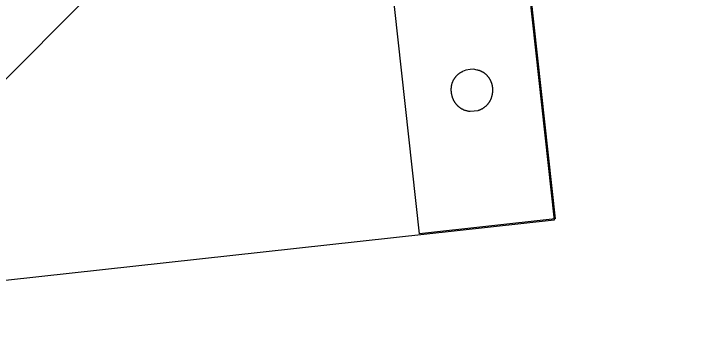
# Model space of a CAD drawing. Extents: x -438233 to -437334, y -1133133 to -1132623.
# Drawn here: x -438120.6425 to -438120.4461, y -1132967.3599 to -1132967.267 of the extents above; entities that cross this region are included whole.
import ezdxf

# ---------------------------------------------------------------- set-up
doc = ezdxf.new("R2010")
doc.units = 0
for name, color, linetype in [('MOBILIÁŘ', 7, 'Continuous'), ('Vrstva 1', 7, 'Continuous'), ('Vrstva 40', 7, 'Continuous'), ('Vrstva 50', 7, 'Continuous')]:
    doc.layers.add(name, color=color, linetype=linetype)

# ---------------------------------------------------------------- blocks, each defined once
blk = doc.blocks.new('A$C78B247C6')
at = {"layer": 'Vrstva 1'}
for points in [[(0, 0), (-2586.6, 0), (-2586.6, 2589.7), (0, 2589.7), (0, 0)], [(-385, 2589.7), (3.1, 2589.7), (3.1, 3.2), (-385, 3.2), (-385, 2589.7)], [(-190.9, 451.8), (-203.6, 451.8), (-213.2, 448.5), (-214.5, 448.1), (-215.8, 447.6), (-217.1, 447.1), (-218.3, 446.6), (-219.6, 446), (-220.8, 445.5), (-222, 444.9), (-223.1, 444.3), (-224.2, 443.6), (-225.4, 443), (-226.4, 442.3), (-227.5, 441.6), (-228.6, 440.9), (-229.6, 440.2), (-230.6, 439.4), (-231.5, 438.7), (-232.5, 437.9), (-233.4, 437.1), (-234.3, 436.2), (-235.2, 435.4), (-236, 434.5), (-236.9, 433.7), (-237.7, 432.8), (-238.5, 431.9), (-239.2, 431), (-240, 430), (-240.7, 429.1), (-241.4, 428.2), (-242.1, 427.2), (-242.7, 426.2), (-243.4, 425.2), (-244, 424.2), (-244.5, 423.2), (-245.1, 422.2), (-245.7, 421.1), (-246.2, 420.1), (-246.7, 419), (-247.1, 417.9), (-247.6, 416.9), (-248, 415.8), (-248.4, 414.7), (-248.8, 413.6), (-249.2, 412.5), (-249.5, 411.4), (-249.8, 410.2), (-250.1, 409.1), (-250.4, 408), (-250.6, 406.8), (-250.9, 405.7), (-251.1, 404.5), (-251.3, 403.4), (-251.4, 402.2), (-251.6, 401.1), (-251.7, 399.9), (-251.8, 398.7), (-251.9, 397.6), (-251.9, 396.4), (-252, 395.2), (-252, 394), (-252, 392.9), (-252, 391.7), (-251.9, 390.5), (-251.8, 389.4), (-251.7, 388.2), (-251.6, 387), (-251.5, 385.9), (-251.3, 384.7), (-251.2, 383.5), (-251, 382.4), (-250.7, 381.2), (-250.5, 380.1), (-250.3, 378.9), (-250, 377.8), (-249.7, 376.6), (-249.3, 375.5), (-249, 374.4), (-248.6, 373.3), (-248.3, 372.1), (-247.9, 371), (-247.4, 369.9), (-247, 368.8), (-246.5, 367.8), (-246, 366.7), (-245.5, 365.6), (-245, 364.6), (-244.4, 363.5), (-243.9, 362.5), (-243.3, 361.5), (-242.7, 360.5), (-242, 359.5), (-241.4, 358.5), (-240.7, 357.5), (-240, 356.5), (-239.3, 355.6), (-238.6, 354.7), (-237.9, 353.7), (-237.1, 352.8), (-236.3, 351.9), (-235.5, 351.1), (-234.7, 350.2), (-233.8, 349.3), (-232.9, 348.5), (-232.1, 347.7), (-231.2, 346.9), (-230.2, 346.1), (-229.3, 345.4), (-228.3, 344.6), (-227.3, 343.9), (-226.3, 343.2), (-225.3, 342.5), (-224.3, 341.9), (-223.2, 341.2), (-222.1, 340.6), (-221, 340), (-219.9, 339.4), (-218.8, 338.9), (-217.6, 338.3), (-216.4, 337.8), (-215.2, 337.3), (-214, 336.9), (-212.8, 336.4), (-211.5, 336), (-210.3, 335.6), (-209, 335.2), (-207.7, 334.9), (-206.3, 334.6), (-205, 334.3), (-203.6, 334), (-181.3, 334), (-180, 334.3), (-178.6, 334.6), (-177.3, 334.9), (-176, 335.2), (-174.7, 335.6), (-173.4, 336), (-172.2, 336.4), (-170.9, 336.9), (-169.7, 337.3), (-168.5, 337.8), (-167.4, 338.3), (-166.2, 338.9), (-165.1, 339.4), (-163.9, 340), (-162.8, 340.6), (-161.8, 341.2), (-160.7, 341.9), (-159.7, 342.5), (-158.6, 343.2), (-157.6, 343.9), (-156.7, 344.6), (-155.7, 345.4), (-154.7, 346.1), (-153.8, 346.9), (-152.9, 347.7), (-152, 348.5), (-151.2, 349.3), (-150.3, 350.2), (-149.5, 351.1), (-148.7, 351.9), (-147.9, 352.8), (-147.1, 353.7), (-146.4, 354.7), (-145.7, 355.6), (-144.9, 356.5), (-144.3, 357.5), (-143.6, 358.5), (-142.9, 359.5), (-142.3, 360.5), (-141.7, 361.5), (-141.1, 362.5), (-140.5, 363.5), (-140, 364.6), (-139.5, 365.6), (-139, 366.7), (-138.5, 367.8), (-138, 368.8), (-137.6, 369.9), (-137.1, 371), (-136.7, 372.1), (-136.4, 373.3), (-136, 374.4), (-135.7, 375.5), (-135.3, 376.6), (-135, 377.8), (-134.8, 378.9), (-134.5, 380.1), (-134.3, 381.2), (-134, 382.4), (-133.8, 383.5), (-133.7, 384.7), (-133.5, 385.9), (-133.4, 387), (-133.3, 388.2), (-133.2, 389.4), (-133.1, 390.5), (-133.1, 391.7), (-133, 392.9), (-133, 394), (-133, 395.2), (-133.1, 396.4), (-133.1, 397.6), (-133.2, 398.7), (-133.3, 399.9), (-133.4, 401.1), (-133.6, 402.2), (-133.7, 403.4), (-133.9, 404.5), (-134.1, 405.7), (-134.4, 406.8), (-134.6, 408), (-134.9, 409.1), (-135.2, 410.2), (-135.5, 411.4), (-135.8, 412.5), (-136.2, 413.6), (-136.6, 414.7), (-137, 415.8), (-137.4, 416.9), (-137.9, 417.9), (-138.3, 419), (-138.8, 420.1), (-139.4, 421.1), (-139.9, 422.2), (-140.5, 423.2), (-141, 424.2), (-141.7, 425.2), (-142.3, 426.2), (-142.9, 427.2), (-143.6, 428.2), (-144.3, 429.1), (-145, 430), (-145.8, 431), (-146.5, 431.9), (-147.3, 432.8), (-148.1, 433.7), (-149, 434.5), (-149.8, 435.4), (-150.7, 436.2), (-151.6, 437.1), (-152.5, 437.9), (-153.5, 438.7), (-154.4, 439.4), (-155.4, 440.2), (-156.5, 440.9), (-157.5, 441.6), (-158.6, 442.3), (-159.7, 443), (-160.8, 443.6), (-161.9, 444.3), (-163.1, 444.9), (-164.2, 445.5), (-165.4, 446), (-166.7, 446.6), (-167.9, 447.1), (-169.2, 447.6), (-170.5, 448.1), (-171.8, 448.5), (-181.3, 451.8), (-190.9, 451.8)]]:
    blk.add_lwpolyline(points, dxfattribs=at)
blk = doc.blocks.new('A$C5EF80950')
at = {"layer": 'MOBILIÁŘ', "xscale": 0.001, "yscale": 0.0010000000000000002, "rotation": 31.523388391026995}
blk.add_blockref('A$C78B247C6', (3.5589, 1.3524), dxfattribs=at)

msp = doc.modelspace()

# ---------------------------------------------------------------- linework, layer by layer
at = {"layer": 'Vrstva 40'}
msp.add_line((-438120.91743, -1132967.55813), (-438117.56276, -1132964.20347), dxfattribs=at)
at = {"layer": 'Vrstva 50'}
msp.add_arc((-438118.03387, -1132966.79138), 3, 107.54433, 230.04476, dxfattribs=at)

# ---------------------------------------------------------------- block references
at = {"layer": 'MOBILIÁŘ', "xscale": 0.09999999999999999, "yscale": 0.1, "rotation": -25.240499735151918}
msp.add_blockref('A$C5EF80950', (-438120.86829, -1132967.29628), dxfattribs=at)

doc.saveas('drawing.dxf')
